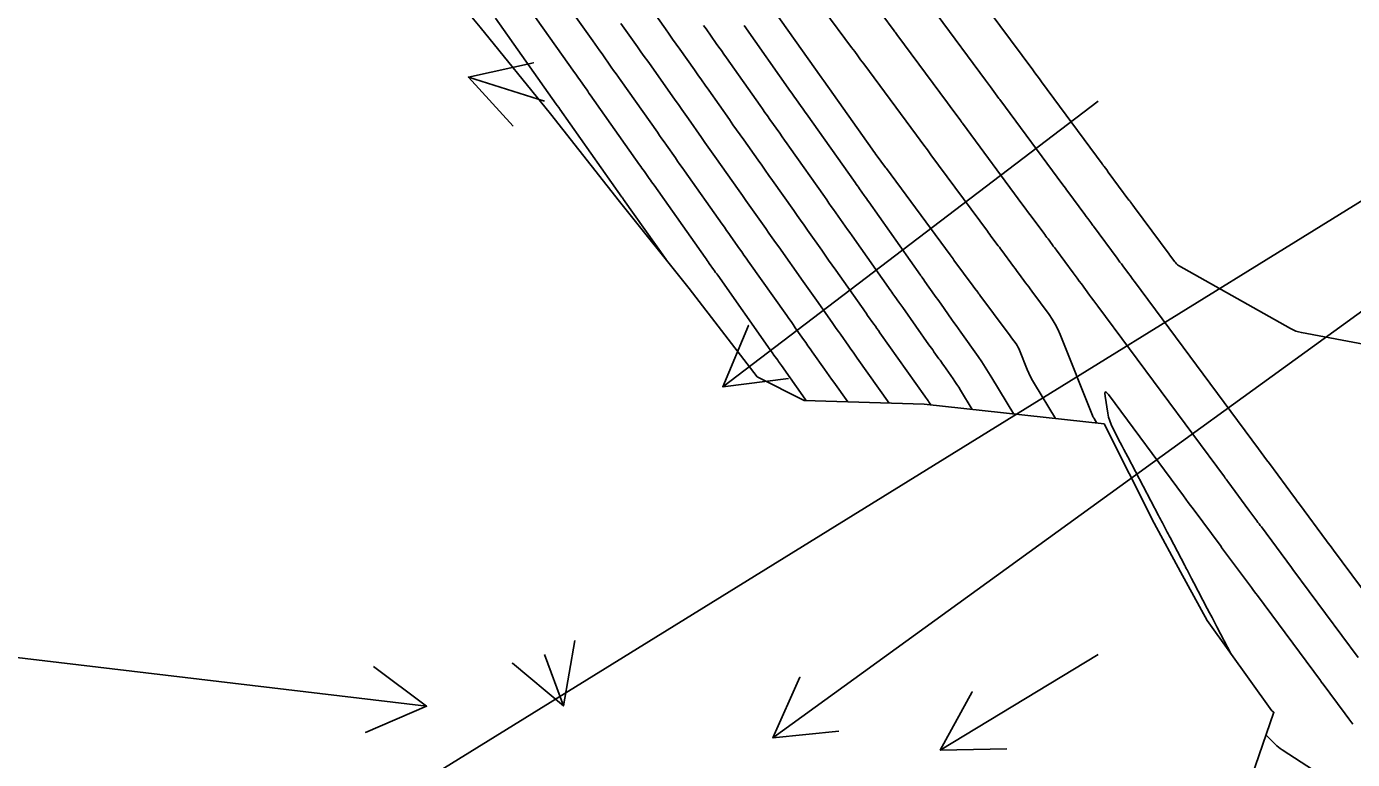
# Model space of a CAD drawing. Extents: x 954385 to 988206, y 1868364 to 1924553.
# Drawn here: x 956060.3 to 956180.1, y 1922409.4 to 1922475.7 of the extents above; entities that cross this region are included whole.
import ezdxf

# ---------------------------------------------------------------- set-up
doc = ezdxf.new("R2010")
doc.units = 0
for name, color, linetype in [('Ex_Major Contours', 7, 'Continuous'), ('Ex_Minor Contours', 7, 'Continuous'), ('Perimeter', 7, 'Continuous'), ('Slopes', 7, 'Continuous')]:
    doc.layers.add(name, color=color, linetype=linetype)

msp = doc.modelspace()

# ---------------------------------------------------------------- linework, layer by layer
at = {"layer": 'Ex_Major Contours'}
for points in [[(956157.01, 1922439.83), (956156.76, 1922440.24), (956156.72, 1922440.31), (956156.68, 1922440.38), (956156.65, 1922440.45), (956156.62, 1922440.53), (956153.69, 1922447.85), (956153.48, 1922448.33), (956153.25, 1922448.78), (956152.98, 1922449.22), (956152.69, 1922449.65), (956151.12, 1922451.77), (956150.98, 1922451.96), (956150.85, 1922452.14), (956150.71, 1922452.33), (956150.57, 1922452.51), (956150.03, 1922453.25), (956149.89, 1922453.43), (956149.75, 1922453.62), (956149.62, 1922453.8), (956149.48, 1922453.99), (956148.41, 1922455.43), (956148.3, 1922455.57), (956148.2, 1922455.72), (956148.09, 1922455.86), (956147.98, 1922456.01), (956147.55, 1922456.59), (956147.44, 1922456.74), (956147.33, 1922456.88), (956147.22, 1922457.03), (956147.12, 1922457.18), (956142.02, 1922464.08), (956141.7, 1922464.52), (956141.37, 1922464.96), (956141.05, 1922465.4), (956140.72, 1922465.84), (956135.95, 1922472.29), (956135.67, 1922472.66), (956135.4, 1922473.03), (956135.13, 1922473.4), (956134.85, 1922473.77), (956129.85, 1922480.56)], [(956114.02, 1922475.95), (956114.32, 1922475.53), (956115.53, 1922473.82), (956115.83, 1922473.39), (956116.13, 1922472.97), (956116.44, 1922472.54), (956116.74, 1922472.11), (956118.91, 1922469.03), (956119.21, 1922468.61), (956119.51, 1922468.18), (956119.81, 1922467.76), (956120.11, 1922467.33), (956121.31, 1922465.63), (956121.61, 1922465.2), (956121.91, 1922464.77), (956122.21, 1922464.35), (956122.51, 1922463.92), (956124.71, 1922460.81), (956125.01, 1922460.39), (956125.31, 1922459.96), (956125.6, 1922459.54), (956125.9, 1922459.12), (956127.1, 1922457.43), (956127.39, 1922457.01), (956127.69, 1922456.59), (956127.99, 1922456.17), (956128.29, 1922455.75), (956130.48, 1922452.63), (956130.78, 1922452.21), (956131.08, 1922451.79), (956131.38, 1922451.36), (956131.68, 1922450.94), (956133.09, 1922448.94), (956133.28, 1922448.67), (956133.47, 1922448.4), (956133.66, 1922448.13), (956133.85, 1922447.86), (956134.6, 1922446.79), (956134.79, 1922446.53), (956134.98, 1922446.26), (956135.17, 1922445.99), (956135.36, 1922445.72), (956138.25, 1922441.64)], [(956169.14, 1922418.96), (956167.84, 1922421.44), (956167.62, 1922421.86), (956167.41, 1922422.27), (956167.19, 1922422.69), (956166.97, 1922423.1), (956165.77, 1922425.4), (956165.56, 1922425.79), (956165.22, 1922426.45), (956165.15, 1922426.58), (956165.08, 1922426.71), (956165.01, 1922426.84), (956164.94, 1922426.97), (956163.62, 1922429.5), (956163.53, 1922429.66), (956163.45, 1922429.83), (956163.36, 1922429.99), (956163.27, 1922430.16), (956162.92, 1922430.82), (956162.84, 1922430.98), (956162.75, 1922431.15), (956162.66, 1922431.31), (956162.58, 1922431.48), (956159.79, 1922436.8), (956159.62, 1922437.12), (956159.45, 1922437.45), (956159.28, 1922437.77), (956159.11, 1922438.09), (956158.44, 1922439.38), (956158.28, 1922439.71), (956158.16, 1922440.04), (956158.06, 1922440.39), (956157.99, 1922440.74), (956157.75, 1922442.28), (956157.73, 1922442.54), (956157.77, 1922442.65), (956157.88, 1922442.61), (956158.05, 1922442.41), (956164.83, 1922433.26), (956165.04, 1922432.97), (956165.26, 1922432.68), (956165.47, 1922432.39), (956165.69, 1922432.1), (956168.22, 1922428.68), (956168.27, 1922428.61), (956170.96, 1922424.98), (956171.1, 1922424.8), (956171.23, 1922424.61), (956171.37, 1922424.43), (956171.5, 1922424.25), (956177.19, 1922416.57), (956177.21, 1922416.55), (956177.23, 1922416.52), (956177.3, 1922416.42), (956177.33, 1922416.38), (956177.34, 1922416.37), (956179.42, 1922413.57), (956179.77, 1922413.11), (956180.12, 1922412.64)]]:
    msp.add_lwpolyline(points, dxfattribs=at)
at = {"layer": 'Ex_Minor Contours'}
for points in [[(956180.6, 1922418.67), (956174.71, 1922426.61), (956174.58, 1922426.79), (956171.86, 1922430.46), (956171.76, 1922430.6), (956171.66, 1922430.73), (956171.55, 1922430.87), (956171.45, 1922431.01), (956170.74, 1922431.97), (956168.82, 1922434.56), (956168.75, 1922434.67), (956168.67, 1922434.77), (956168.59, 1922434.87), (956168.52, 1922434.98), (956157.09, 1922450.4), (956156.91, 1922450.65), (956156.72, 1922450.9), (956156.53, 1922451.16), (956156.34, 1922451.41), (956155.6, 1922452.42), (956155.41, 1922452.67), (956155.22, 1922452.92), (956155.04, 1922453.18), (956154.85, 1922453.43), (956153.36, 1922455.45), (956153.26, 1922455.58), (956153.17, 1922455.7), (956153.07, 1922455.83), (956152.97, 1922455.96), (956152.59, 1922456.48), (956152.49, 1922456.61), (956152.4, 1922456.74), (956152.3, 1922456.87), (956152.21, 1922457), (956151.16, 1922458.41), (956150.95, 1922458.69), (956150.74, 1922458.97), (956150.54, 1922459.25), (956150.33, 1922459.53), (956144.86, 1922466.95), (956144.82, 1922467), (956144.78, 1922467.05), (956144.75, 1922467.1), (956144.71, 1922467.15), (956143.76, 1922468.44), (956143.5, 1922468.78), (956138.93, 1922474.95), (956138.87, 1922475.03), (956138.81, 1922475.12), (956138.75, 1922475.2), (956138.69, 1922475.28), (956133.12, 1922482.83)], [(956134.5, 1922441.76), (956133.25, 1922443.53), (956133.04, 1922443.82), (956132.83, 1922444.12), (956132.62, 1922444.41), (956132.41, 1922444.71), (956131.29, 1922446.29), (956131.1, 1922446.56), (956130.91, 1922446.83), (956130.72, 1922447.11), (956130.52, 1922447.38), (956129.76, 1922448.46), (956129.57, 1922448.74), (956129.38, 1922449.01), (956129.18, 1922449.28), (956128.99, 1922449.55), (956125.52, 1922454.47), (956125.33, 1922454.75), (956125.13, 1922455.02), (956124.94, 1922455.3), (956124.74, 1922455.58), (956123.95, 1922456.69), (956123.76, 1922456.97), (956123.56, 1922457.25), (956123.36, 1922457.53), (956123.17, 1922457.8), (956119.76, 1922462.63), (956119.55, 1922462.92), (956119.35, 1922463.21), (956119.14, 1922463.5), (956118.94, 1922463.79), (956118.12, 1922464.95), (956117.92, 1922465.24), (956117.71, 1922465.53), (956117.51, 1922465.82), (956117.31, 1922466.11), (956114, 1922470.8), (956113.79, 1922471.1), (956113.58, 1922471.4), (956113.36, 1922471.7), (956113.15, 1922471.99), (956112.31, 1922473.19), (956112.1, 1922473.48), (956111.89, 1922473.78), (956111.68, 1922474.08), (956111.47, 1922474.38), (956107.88, 1922479.45)], [(956153.26, 1922440.24), (956151.36, 1922443.38), (956151.18, 1922443.7), (956151.01, 1922444.02), (956150.85, 1922444.35), (956150.71, 1922444.69), (956150.02, 1922446.42), (956149.95, 1922446.57), (956149.88, 1922446.72), (956149.79, 1922446.86), (956149.7, 1922447), (956149.3, 1922447.53), (956149.1, 1922447.8), (956148.9, 1922448.07), (956146.44, 1922451.39), (956146.39, 1922451.46), (956146.34, 1922451.53), (956146.29, 1922451.6), (956146.24, 1922451.66), (956145.99, 1922452), (956145.84, 1922452.2), (956144.09, 1922454.56), (956144.01, 1922454.68), (956143.92, 1922454.8), (956143.83, 1922454.91), (956143.75, 1922455.03), (956137.99, 1922462.84), (956137.95, 1922462.89), (956137.83, 1922463.05), (956137.16, 1922463.95), (956137.05, 1922464.1), (956136.94, 1922464.26), (956136.82, 1922464.42), (956136.71, 1922464.58), (956132.33, 1922470.77), (956132.26, 1922470.88), (956132.16, 1922471.01), (956132.13, 1922471.06), (956132.11, 1922471.09), (956126.75, 1922478.69)], [(956185.86, 1922446.08), (956175.48, 1922448.02), (956175.22, 1922448.08), (956174.96, 1922448.16), (956174.72, 1922448.26), (956174.48, 1922448.38), (956164.39, 1922454.09), (956164.3, 1922454.15), (956164.2, 1922454.22), (956164.12, 1922454.31), (956164.05, 1922454.4), (956163.56, 1922455.05), (956163.52, 1922455.11), (956160.41, 1922459.31), (956160.24, 1922459.54), (956160.07, 1922459.77), (956160.03, 1922459.82), (956159.99, 1922459.88), (956159.95, 1922459.94), (956159.9, 1922459.99), (956158.03, 1922462.52), (956157.89, 1922462.71), (956157.66, 1922463.02), (956157.61, 1922463.08), (956157.57, 1922463.15), (956157.52, 1922463.21), (956157.48, 1922463.27), (956152.01, 1922470.68), (956151.81, 1922470.95), (956151.61, 1922471.22), (956151.41, 1922471.49), (956151.21, 1922471.77), (956146.23, 1922478.49)], [(956130.75, 1922441.88), (956130.66, 1922442.01), (956128.52, 1922445.03), (956128.43, 1922445.15), (956128.35, 1922445.27), (956128.26, 1922445.39), (956128.18, 1922445.51), (956127.84, 1922445.99), (956127.67, 1922446.23), (956127.5, 1922446.47), (956122.76, 1922453.19), (956122.67, 1922453.32), (956122.57, 1922453.46), (956122.48, 1922453.59), (956122.38, 1922453.73), (956122, 1922454.26), (956121.91, 1922454.4), (956121.81, 1922454.53), (956121.72, 1922454.67), (956121.62, 1922454.8), (956117.01, 1922461.34), (956116.9, 1922461.49), (956116.79, 1922461.64), (956116.68, 1922461.8), (956116.57, 1922461.95), (956116.14, 1922462.57), (956116.03, 1922462.72), (956115.92, 1922462.88), (956115.81, 1922463.03), (956115.7, 1922463.18), (956111.25, 1922469.5), (956111.13, 1922469.66), (956111.02, 1922469.83), (956110.9, 1922470), (956110.78, 1922470.17), (956110.3, 1922470.85), (956110.18, 1922471.01), (956110.06, 1922471.18), (956109.94, 1922471.35), (956109.82, 1922471.52), (956105.29, 1922477.94)], [(956142, 1922441.48), (956141.86, 1922441.71), (956141.83, 1922441.75), (956141.81, 1922441.78), (956141.79, 1922441.82), (956141.77, 1922441.85), (956141.64, 1922442.03), (956141.59, 1922442.09), (956141.47, 1922442.26), (956137.41, 1922448), (956137.28, 1922448.2), (956137.14, 1922448.4), (956137, 1922448.59), (956136.86, 1922448.79), (956136.3, 1922449.57), (956136.16, 1922449.77), (956136.03, 1922449.97), (956135.89, 1922450.16), (956135.75, 1922450.36), (956133.42, 1922453.67), (956133.1, 1922454.12), (956132.78, 1922454.56), (956132.47, 1922455.01), (956132.15, 1922455.46), (956130.88, 1922457.26), (956130.57, 1922457.71), (956130.25, 1922458.16), (956129.93, 1922458.6), (956129.62, 1922459.05), (956127.7, 1922461.76), (956127.38, 1922462.22), (956127.05, 1922462.68), (956126.73, 1922463.14), (956126.41, 1922463.59), (956125.11, 1922465.43), (956124.79, 1922465.88), (956124.47, 1922466.34), (956124.14, 1922466.8), (956123.82, 1922467.26), (956121.95, 1922469.91), (956121.63, 1922470.37), (956121.3, 1922470.84), (956120.97, 1922471.3), (956120.65, 1922471.76), (956119.35, 1922473.61), (956119.02, 1922474.07), (956118.69, 1922474.53), (956118.37, 1922474.99), (956118.04, 1922475.45), (956116.21, 1922478.04)], [(956102.69, 1922476.42), (956108.18, 1922468.66), (956108.26, 1922468.54), (956108.4, 1922468.35), (956108.46, 1922468.27), (956108.51, 1922468.19), (956114.1, 1922460.26), (956114.15, 1922460.19), (956114.22, 1922460.1), (956114.26, 1922460.04), (956118.1, 1922454.61)], [(956142.57, 1922476.73), (956146.95, 1922470.83), (956147.39, 1922470.22), (956148.16, 1922469.18), (956148.21, 1922469.11), (956148.23, 1922469.09), (956153.93, 1922461.36), (956154.05, 1922461.21), (956154.16, 1922461.06), (956154.27, 1922460.91), (956154.38, 1922460.76), (956155.92, 1922458.68), (956156.05, 1922458.5), (956156.18, 1922458.32), (956156.45, 1922457.97), (956156.51, 1922457.88), (956156.58, 1922457.79), (956156.64, 1922457.7), (956156.71, 1922457.62), (956158.83, 1922454.74), (956158.96, 1922454.57), (956159.09, 1922454.39), (956159.22, 1922454.22), (956159.35, 1922454.04), (956159.87, 1922453.34), (956160, 1922453.17), (956160.13, 1922452.99), (956160.26, 1922452.82), (956160.39, 1922452.64), (956171.59, 1922437.52), (956171.84, 1922437.19), (956172.08, 1922436.86), (956172.33, 1922436.52), (956172.58, 1922436.19), (956174.85, 1922433.12), (956174.96, 1922432.97), (956175.07, 1922432.82), (956175.18, 1922432.67), (956175.29, 1922432.53), (956177.74, 1922429.21), (956177.9, 1922429), (956178.06, 1922428.79), (956178.21, 1922428.58), (956178.37, 1922428.37), (956184.03, 1922420.73)], [(956145.75, 1922441.06), (956144.69, 1922442.82), (956144.53, 1922443.08), (956144.36, 1922443.34), (956144.19, 1922443.6), (956144.02, 1922443.85), (956143.18, 1922445.04), (956143.07, 1922445.19), (956142.96, 1922445.35), (956142.85, 1922445.51), (956142.73, 1922445.66), (956142.29, 1922446.29), (956142.18, 1922446.45), (956142.07, 1922446.61), (956141.96, 1922446.76), (956141.84, 1922446.92), (956139.47, 1922450.28), (956139.29, 1922450.53), (956139.11, 1922450.78), (956138.76, 1922451.28), (956138.67, 1922451.41), (956138.58, 1922451.53), (956138.5, 1922451.66), (956138.41, 1922451.78), (956134.91, 1922456.75), (956134.7, 1922457.05), (956134.49, 1922457.34), (956134.28, 1922457.64), (956134.07, 1922457.94), (956133.23, 1922459.13), (956133.02, 1922459.42), (956132.81, 1922459.72), (956132.6, 1922460.02), (956132.39, 1922460.32), (956129.24, 1922464.77), (956129.02, 1922465.08), (956128.8, 1922465.4), (956128.58, 1922465.71), (956128.36, 1922466.02), (956127.47, 1922467.28), (956127.25, 1922467.59), (956127.03, 1922467.91), (956126.8, 1922468.22), (956126.58, 1922468.53), (956123.55, 1922472.84), (956123.32, 1922473.16), (956123.09, 1922473.49), (956122.86, 1922473.81), (956122.63, 1922474.14), (956121.71, 1922475.45), (956121.48, 1922475.77)], [(956149.51, 1922440.65), (956147.52, 1922443.94), (956147.22, 1922444.42), (956146.91, 1922444.9), (956146.6, 1922445.38), (956146.27, 1922445.85), (956144.71, 1922448.06), (956144.5, 1922448.35), (956144.29, 1922448.65), (956144.08, 1922448.94), (956143.88, 1922449.24), (956142.93, 1922450.58), (956142.78, 1922450.79), (956142.63, 1922451), (956142.48, 1922451.2), (956142.33, 1922451.41), (956141.48, 1922452.62), (956141.37, 1922452.78), (956141.22, 1922452.99), (956141.18, 1922453.04), (956141.14, 1922453.1), (956141.11, 1922453.15), (956141.07, 1922453.2), (956136.4, 1922459.83), (956136.29, 1922459.98), (956136.19, 1922460.12), (956136.09, 1922460.27), (956135.99, 1922460.41), (956135.57, 1922461), (956135.47, 1922461.14), (956135.37, 1922461.29), (956135.27, 1922461.43), (956135.16, 1922461.58), (956130.79, 1922467.77), (956130.67, 1922467.94), (956130.55, 1922468.11), (956130.43, 1922468.28), (956130.31, 1922468.45), (956129.83, 1922469.13), (956129.7, 1922469.3), (956129.58, 1922469.47), (956129.46, 1922469.64), (956129.34, 1922469.81), (956125.15, 1922475.76)], [(956179.41, 1922406.66), (956173.73, 1922410.33), (956173.57, 1922410.44), (956173.41, 1922410.56), (956173.26, 1922410.69), (956173.12, 1922410.82), (956172.28, 1922411.65)]]:
    msp.add_lwpolyline(points, dxfattribs=at)
at = {"layer": 'Perimeter'}
msp.add_lwpolyline([(956168, 1922399.19), (956172.99, 1922413.71), (956172.8, 1922413.85), (956166.96, 1922422), (956164.57, 1922426.4), (956162.18, 1922430.8), (956157.66, 1922439.76), (956141.42, 1922441.54), (956130.58, 1922441.88), (956126.32, 1922444.03), (956120.18, 1922452), (956113.89, 1922459.87), (956107.67, 1922467.79), (956101.31, 1922475.62), (956099.94, 1922477.24), (956094.95, 1922483.45), (956088.47, 1922491.21), (956073.88, 1922494), (956068.14, 1922502.22), (956062.65, 1922510.58), (956057.25, 1922519), (956051.73, 1922527.35), (956046.38, 1922535.8), (956040.9, 1922544.17)], dxfattribs=at)
at = {"layer": 'Slopes'}
for points in [[(956357.13, 1922568.93), (955972.28, 1922330.92), (955975.12, 1922336.2), (955972.28, 1922330.92), (955978.28, 1922331.1)], [(956107.13, 1922468.93), (956100.25, 1922471.1), (956106.11, 1922472.4), (956100.25, 1922471.1), (956104.3, 1922466.68)], [(956157.13, 1922468.93), (956123.21, 1922443.13), (956125.53, 1922448.66), (956123.21, 1922443.13), (956129.16, 1922443.88)], [(956207.13, 1922468.93), (956127.74, 1922411.4), (956130.19, 1922416.88), (956127.74, 1922411.4), (956133.71, 1922412.02)], [(956107.13, 1922418.93), (956108.82, 1922414.29), (956104.22, 1922418.14), (956108.82, 1922414.29), (956109.86, 1922420.2)], [(956057.13, 1922418.93), (956096.47, 1922414.26), (956090.96, 1922411.89), (956096.47, 1922414.26), (956091.67, 1922417.85)], [(956157.13, 1922418.93), (956142.86, 1922410.3), (956145.75, 1922415.56), (956142.86, 1922410.3), (956148.86, 1922410.42)]]:
    msp.add_lwpolyline(points, dxfattribs=at)

doc.saveas('drawing.dxf')
